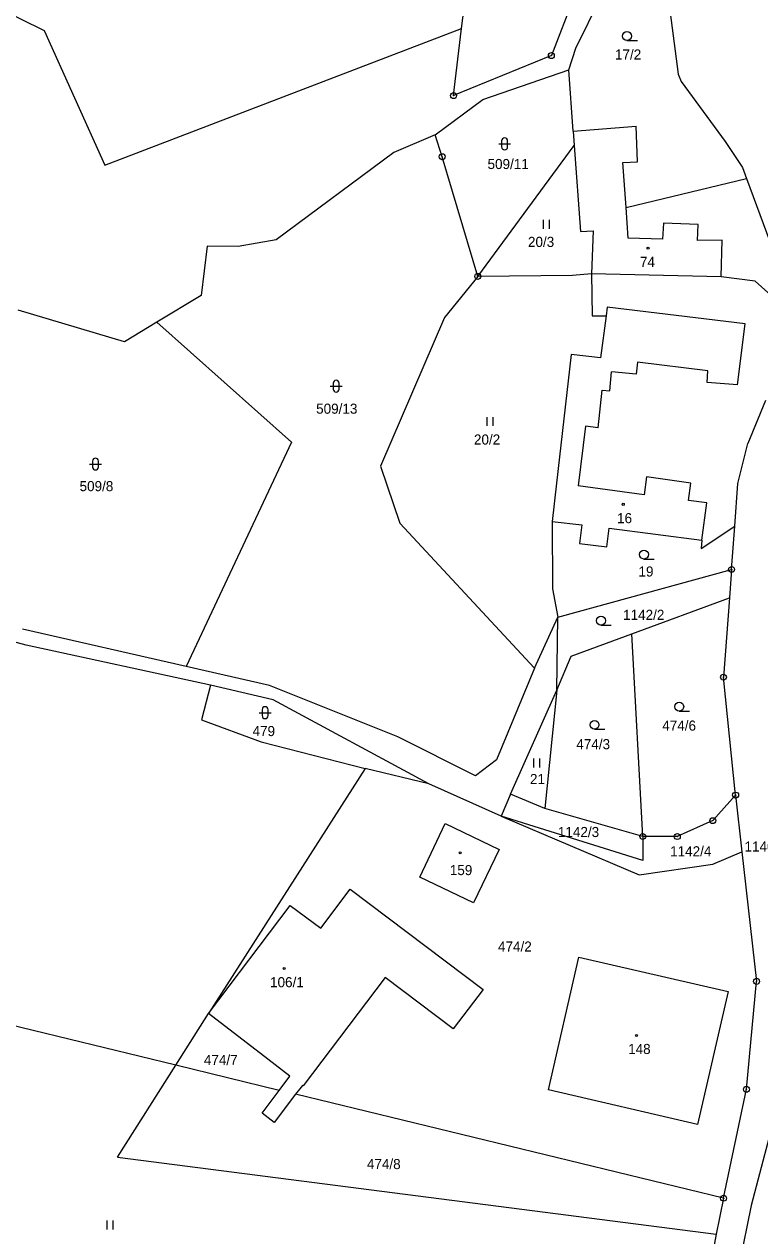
# Model space of a CAD drawing. Extents: x -765428 to -762163, y -1107632 to -1104975.
# Drawn here: x -764349.6 to -764225.6, y -1106238.6 to -1106034.3 of the extents above; entities that cross this region are included whole.
import ezdxf
from ezdxf.enums import TextEntityAlignment as Align

# ---------------------------------------------------------------- set-up
doc = ezdxf.new("R2010")
doc.units = 0
doc.header["$LTSCALE"] = 0.68
for name, color, linetype, lineweight in [('1', 7, 'Continuous', 25), ('3', 7, 'Continuous', 25), ('4', 7, 'Continuous', 13), ('5', 7, 'Continuous', 25), ('8', 7, 'Continuous', 25)]:
    doc.layers.add(name, color=color, linetype=linetype, lineweight=lineweight)
doc.layers.add('2', color=7, linetype='Continuous')

msp = doc.modelspace()

# ---------------------------------------------------------------- linework, layer by layer
at = {"layer": '1'}
for p, q in [((-764386.26, -1106015.6), (-764346.19, -1106035.37)), ((-764241.76, -1106024.33), (-764239.38, -1106042.72)), ((-764255.22, -1106025.18), (-764260.76, -1106039.59)), ((-764256.63, -1106038.31), (-764250.73, -1106026.32)), ((-764275.87, -1106035.01), (-764274.83, -1106026.42)), ((-764346.19, -1106035.37), (-764336, -1106058.05)), ((-764336, -1106058.05), (-764275.87, -1106035.01)), ((-764277.23, -1106046.34), (-764275.87, -1106035.01)), ((-764257.82, -1106042.01), (-764256.63, -1106038.31)), ((-764260.76, -1106039.59), (-764277.23, -1106046.34)), ((-764272.31, -1106046.98), (-764257.82, -1106042.01)), ((-764257.1, -1106052.32), (-764257.82, -1106042.01)), ((-764239.38, -1106042.72), (-764238.9, -1106043.94)), ((-764238.9, -1106043.94), (-764231.47, -1106054.08)), ((-764280.33, -1106052.95), (-764272.31, -1106046.98)), ((-764257.1, -1106052.32), (-764246.49, -1106051.47)), ((-764257.1, -1106052.32), (-764256.92, -1106054.72)), ((-764246.27, -1106057.51), (-764246.49, -1106051.47)), ((-764280.33, -1106052.95), (-764287.28, -1106055.92)), ((-764279.15, -1106056.64), (-764280.33, -1106052.95)), ((-764273.16, -1106076.81), (-764256.92, -1106054.72)), ((-764256.92, -1106054.72), (-764255.86, -1106069.27)), ((-764231.47, -1106054.08), (-764228.55, -1106058.47)), ((-764287.28, -1106055.92), (-764307.13, -1106070.66)), ((-764273.16, -1106076.81), (-764279.15, -1106056.64)), ((-764248.69, -1106057.63), (-764246.27, -1106057.51)), ((-764248.16, -1106065.18), (-764248.69, -1106057.63)), ((-764228.55, -1106058.47), (-764227.86, -1106060.33)), ((-764248.16, -1106065.18), (-764227.86, -1106060.33)), ((-764227.86, -1106060.33), (-764222.25, -1106075.51)), ((-764255.86, -1106069.27), (-764253.74, -1106069.13)), ((-764253.74, -1106069.13), (-764253.99, -1106076.4)), ((-764307.13, -1106070.66), (-764313.5, -1106071.77)), ((-764318.73, -1106071.72), (-764319.76, -1106080.03)), ((-764313.5, -1106071.77), (-764318.73, -1106071.72)), ((-764273.16, -1106076.81), (-764278.78, -1106083.72)), ((-764257.22, -1106076.65), (-764273.16, -1106076.81)), ((-764253.99, -1106076.4), (-764257.22, -1106076.65)), ((-764226.41, -1106077.61), (-764232.15, -1106076.86)), ((-764220.86, -1106082.63), (-764226.41, -1106077.61)), ((-764319.76, -1106080.03), (-764327.22, -1106084.54)), ((-764332.67, -1106087.84), (-764350.58, -1106082.49)), ((-764327.22, -1106084.54), (-764332.67, -1106087.84)), ((-764304.54, -1106104.76), (-764327.22, -1106084.54)), ((-764278.78, -1106083.72), (-764289.55, -1106108.83)), ((-764257.4, -1106089.99), (-764259.89, -1106111.66)), ((-764252.5, -1106090.52), (-764257.4, -1106089.99)), ((-764224.69, -1106097.76), (-764227.66, -1106104.99)), ((-764304.54, -1106104.76), (-764322.27, -1106142.59)), ((-764229.34, -1106111.75), (-764227.66, -1106104.99)), ((-764289.55, -1106108.83), (-764286.29, -1106118.41)), ((-764259.89, -1106111.66), (-764260.64, -1106118.12)), ((-764229.86, -1106118.94), (-764229.34, -1106111.75)), ((-764260.64, -1106118.12), (-764255.61, -1106118.7)), ((-764260.64, -1106118.12), (-764260.57, -1106129.47)), ((-764349.26, -1106138.97), (-764421.87, -1106120.22)), ((-764286.29, -1106118.41), (-764263.61, -1106142.87)), ((-764255.61, -1106118.7), (-764256.01, -1106121.83)), ((-764251.41, -1106122.38), (-764251.02, -1106119.28)), ((-764251.02, -1106119.28), (-764235.39, -1106121.3)), ((-764235.49, -1106122.7), (-764229.86, -1106118.94)), ((-764230.39, -1106126.22), (-764229.86, -1106118.94)), ((-764256.01, -1106121.83), (-764251.41, -1106122.38)), ((-764235.39, -1106121.3), (-764235.49, -1106122.7)), ((-764259.69, -1106134.29), (-764230.39, -1106126.22)), ((-764230.39, -1106126.22), (-764230.74, -1106131.01)), ((-764260.57, -1106129.47), (-764259.69, -1106134.29)), ((-764247.17, -1106137.09), (-764230.74, -1106131.01)), ((-764230.74, -1106131.01), (-764231.76, -1106144.38)), ((-764263.61, -1106142.87), (-764259.69, -1106134.29)), ((-764259.83, -1106146.59), (-764259.69, -1106134.29)), ((-764322.27, -1106142.59), (-764349.87, -1106136.31)), ((-764257.43, -1106140.83), (-764247.17, -1106137.09)), ((-764245.35, -1106171.24), (-764247.17, -1106137.09)), ((-764318.21, -1106145.71), (-764349.26, -1106138.97)), ((-764308.25, -1106145.78), (-764322.27, -1106142.59)), ((-764259.83, -1106146.59), (-764257.43, -1106140.83)), ((-764263.61, -1106142.87), (-764270.01, -1106158.31)), ((-764229.71, -1106164.26), (-764231.76, -1106144.38)), ((-764318.21, -1106145.71), (-764319.71, -1106151.55)), ((-764307.61, -1106148.22), (-764318.21, -1106145.71)), ((-764286.62, -1106154.42), (-764308.25, -1106145.78)), ((-764267.63, -1106164.13), (-764259.83, -1106146.59)), ((-764259.83, -1106146.59), (-764261.85, -1106166.52)), ((-764281.41, -1106162.39), (-764307.61, -1106148.22)), ((-764319.71, -1106151.55), (-764309.66, -1106155.3)), ((-764273.51, -1106161.01), (-764286.62, -1106154.42)), ((-764309.66, -1106155.3), (-764292.15, -1106159.8)), ((-764270.01, -1106158.31), (-764273.51, -1106161.01)), ((-764292.15, -1106159.8), (-764318.52, -1106201.08)), ((-764281.41, -1106162.39), (-764292.15, -1106159.8)), ((-764269.19, -1106167.84), (-764281.41, -1106162.39)), ((-764267.63, -1106164.13), (-764269.19, -1106167.84)), ((-764261.85, -1106166.52), (-764267.63, -1106164.13)), ((-764229.71, -1106164.26), (-764233.56, -1106168.57)), ((-764229.71, -1106164.26), (-764228.64, -1106173.83)), ((-764245.35, -1106171.24), (-764261.85, -1106166.52)), ((-764282.93, -1106178.11), (-764278.62, -1106169.07)), ((-764278.62, -1106169.07), (-764269.57, -1106173.41)), ((-764245.32, -1106175.31), (-764269.19, -1106167.84)), ((-764269.19, -1106167.84), (-764245.95, -1106177.72)), ((-764233.56, -1106168.57), (-764239.54, -1106171.26)), ((-764245.35, -1106171.24), (-764245.32, -1106175.31)), ((-764239.54, -1106171.26), (-764245.35, -1106171.24)), ((-764269.57, -1106173.41), (-764273.88, -1106182.44)), ((-764233.53, -1106175.89), (-764228.64, -1106173.83)), ((-764228.64, -1106173.83), (-764226.19, -1106195.67)), ((-764245.95, -1106177.72), (-764233.53, -1106175.89)), ((-764273.88, -1106182.44), (-764282.93, -1106178.11)), ((-764299.62, -1106186.7), (-764294.64, -1106180.14)), ((-764294.64, -1106180.14), (-764272.25, -1106197.06)), ((-764318.52, -1106201.08), (-764304.76, -1106182.85)), ((-764304.76, -1106182.85), (-764299.62, -1106186.7)), ((-764261.26, -1106213.98), (-764256.1, -1106191.6)), ((-764256.1, -1106191.6), (-764230.99, -1106197.36)), ((-764288.76, -1106195), (-764302.59, -1106213.28)), ((-764277.32, -1106203.68), (-764288.76, -1106195)), ((-764227.89, -1106213.86), (-764226.19, -1106195.67)), ((-764272.25, -1106197.06), (-764277.32, -1106203.68)), ((-764230.99, -1106197.36), (-764236.12, -1106219.78)), ((-764324.05, -1106209.8), (-764361.8, -1106200.63)), ((-764324.05, -1106209.8), (-764318.52, -1106201.08)), ((-764308.5, -1106208.77), (-764318.52, -1106201.08)), ((-764333.87, -1106225.3), (-764324.05, -1106209.8)), ((-764306.62, -1106214.04), (-764324.05, -1106209.8)), ((-764304.82, -1106211.66), (-764308.5, -1106208.77)), ((-764306.62, -1106214.04), (-764304.82, -1106211.66)), ((-764309.5, -1106217.88), (-764306.62, -1106214.04)), ((-764302.7, -1106213.21), (-764303.85, -1106214.71)), ((-764302.59, -1106213.28), (-764302.7, -1106213.21)), ((-764236.12, -1106219.78), (-764261.26, -1106213.98)), ((-764231.74, -1106232.23), (-764227.89, -1106213.86)), ((-764303.85, -1106214.71), (-764307.47, -1106219.45)), ((-764231.74, -1106232.23), (-764303.85, -1106214.71)), ((-764222.39, -1106215.5), (-764227.07, -1106233.48)), ((-764307.47, -1106219.45), (-764309.5, -1106217.88)), ((-764333.87, -1106225.3), (-764232.97, -1106238.29)), ((-764231.74, -1106232.23), (-764232.97, -1106238.29)), ((-764227.07, -1106233.48), (-764236.83, -1106280.39)), ((-764232.97, -1106238.29), (-764240.98, -1106279.02))]:
    msp.add_line(p, q, dxfattribs=at)
for points in [[(-764232.15, -1106076.86), (-764253.99, -1106076.4), (-764253.89, -1106083.44)], [(-764253.89, -1106083.44), (-764251.55, -1106083.45), (-764252.5, -1106090.52)]]:
    msp.add_lwpolyline(points, dxfattribs=at)
at = {"layer": '3'}
for p, q in [((-764248.013, -1106037.05), (-764246.263, -1106037.05)), ((-764269.631, -1106054.481), (-764267.629, -1106054.481)), ((-764269.131, -1106053.981), (-764269.131, -1106054.982)), ((-764268.129, -1106054.982), (-764268.129, -1106053.981)), ((-764262.061, -1106068.79), (-764262.061, -1106067.29)), ((-764261.06, -1106068.79), (-764261.06, -1106067.29)), ((-764298.021, -1106095.321), (-764296.019, -1106095.321)), ((-764297.521, -1106094.821), (-764297.521, -1106095.822)), ((-764296.519, -1106095.822), (-764296.519, -1106094.821)), ((-764271.561, -1106102.03), (-764271.561, -1106100.53)), ((-764270.56, -1106102.03), (-764270.56, -1106100.53)), ((-764338.061, -1106107.951), (-764338.061, -1106108.952)), ((-764337.059, -1106108.952), (-764337.059, -1106107.951)), ((-764338.561, -1106108.451), (-764336.559, -1106108.451)), ((-764245.163, -1106124.46), (-764243.413, -1106124.46)), ((-764252.403, -1106135.6), (-764250.653, -1106135.6)), ((-764309.991, -1106150.371), (-764307.989, -1106150.371)), ((-764309.491, -1106149.871), (-764309.491, -1106150.872)), ((-764308.489, -1106150.872), (-764308.489, -1106149.871)), ((-764239.213, -1106150.1), (-764237.463, -1106150.1)), ((-764253.483, -1106153.17), (-764251.733, -1106153.17)), ((-764263.711, -1106159.61), (-764263.711, -1106158.11)), ((-764262.71, -1106159.61), (-764262.71, -1106158.11)), ((-764335.601, -1106237.49), (-764335.601, -1106235.99)), ((-764334.6, -1106237.49), (-764334.6, -1106235.99))]:
    msp.add_line(p, q, dxfattribs=at)
for centre in [(-764248.0129, -1106036.2998), (-764245.1629, -1106123.7098), (-764252.4029, -1106134.8498), (-764239.2129, -1106149.3498), (-764253.4829, -1106152.4198)]:
    msp.add_circle(centre, 0.75, dxfattribs=at)
for centre, start, end in [((-764268.63, -1106053.9809), 0, 180), ((-764268.63, -1106054.9809), 180, 359.98789), ((-764297.02, -1106094.8209), 0, 180), ((-764297.02, -1106095.8209), 180, 359.98789), ((-764337.56, -1106107.9509), 0, 180), ((-764337.56, -1106108.9509), 180, 359.98789), ((-764308.99, -1106149.8709), 0, 180), ((-764308.99, -1106150.8709), 180, 359.98789)]:
    msp.add_arc(centre, 0.5, start, end, dxfattribs=at)
at = {"layer": '4'}
for p, q in [((-764247.79, -1106070.39), (-764248.16, -1106065.18)), ((-764241.84, -1106067.83), (-764242.02, -1106070.53)), ((-764236.03, -1106068.08), (-764241.84, -1106067.83)), ((-764236.13, -1106070.76), (-764236.03, -1106068.08)), ((-764242.02, -1106070.53), (-764247.79, -1106070.39)), ((-764231.97, -1106070.72), (-764236.13, -1106070.76)), ((-764232.15, -1106076.86), (-764231.97, -1106070.72)), ((-764251.36, -1106082.03), (-764251.55, -1106083.45)), ((-764228.09, -1106084.8), (-764251.36, -1106082.03)), ((-764229.41, -1106095.08), (-764228.09, -1106084.8)), ((-764246.25, -1106091.27), (-764246.49, -1106093.29)), ((-764234.37, -1106092.71), (-764246.25, -1106091.27)), ((-764246.49, -1106093.29), (-764250.6, -1106092.89)), ((-764234.52, -1106094.73), (-764234.37, -1106092.71)), ((-764229.41, -1106095.08), (-764234.52, -1106094.73)), ((-764252.88, -1106102.35), (-764252.22, -1106095.98)), ((-764255.02, -1106102.09), (-764256.24, -1106112.14)), ((-764252.88, -1106102.35), (-764255.02, -1106102.09)), ((-764245.1, -1106113.62), (-764256.24, -1106112.14)), ((-764244.7, -1106110.61), (-764245.1, -1106113.62)), ((-764237.25, -1106111.65), (-764244.7, -1106110.61)), ((-764237.66, -1106114.58), (-764237.25, -1106111.65)), ((-764234.58, -1106115.01), (-764237.66, -1106114.58)), ((-764235.39, -1106121.3), (-764234.58, -1106115.01))]:
    msp.add_line(p, q, dxfattribs=at)
msp.add_lwpolyline([(-764252.22, -1106095.98), (-764250.91, -1106096.11), (-764250.6, -1106092.89)], dxfattribs=at)
at = {"layer": '5'}
for centre in [(-764244.4668, -1106072.0692), (-764248.6368, -1106115.2392), (-764276.1268, -1106173.9992), (-764305.7568, -1106193.4992), (-764246.3968, -1106204.7892)]:
    msp.add_circle(centre, 0.175, dxfattribs=at)
at = {"layer": '8'}
for centre, radius in [((-764260.76, -1106039.5899), 0.5), ((-764260.76, -1106039.5899), 0.0303), ((-764277.23, -1106046.3399), 0.5), ((-764277.23, -1106046.3399), 0.0303), ((-764279.15, -1106056.6399), 0.5), ((-764279.15, -1106056.6399), 0.0303), ((-764273.16, -1106076.8099), 0.5), ((-764273.16, -1106076.8099), 0.0303), ((-764230.39, -1106126.2199), 0.5), ((-764230.39, -1106126.2199), 0.0303), ((-764231.76, -1106144.3799), 0.5), ((-764231.76, -1106144.3799), 0.0303), ((-764229.71, -1106164.2599), 0.5), ((-764229.71, -1106164.2599), 0.0303), ((-764233.56, -1106168.5699), 0.5), ((-764233.56, -1106168.5699), 0.0303), ((-764245.35, -1106171.2399), 0.5), ((-764245.35, -1106171.2399), 0.0303), ((-764239.54, -1106171.2599), 0.5), ((-764239.54, -1106171.2599), 0.0303), ((-764226.19, -1106195.6699), 0.5), ((-764226.19, -1106195.6699), 0.0303), ((-764227.89, -1106213.8599), 0.5), ((-764227.89, -1106213.8599), 0.0303), ((-764231.74, -1106232.2299), 0.5), ((-764231.74, -1106232.2299), 0.0303)]:
    msp.add_circle(centre, radius, dxfattribs=at)

# ---------------------------------------------------------------- texts
at = {"layer": '2'}
for s, p in [('17/2', (-764250.04, -1106040.255)), ('509/11', (-764271.51, -1106058.715)), ('20/3', (-764264.7, -1106071.845)), ('74', (-764245.83, -1106075.215)), ('20/2', (-764273.8, -1106105.165)), ('16', (-764249.69, -1106118.425)), ('19', (-764246.08, -1106127.415)), ('1142/2', (-764248.67, -1106134.725)), ('479', (-764311.1, -1106154.315)), ('474/6', (-764242.07, -1106153.395)), ('474/3', (-764256.55, -1106156.525)), ('21', (-764264.36, -1106162.405)), ('1140/3', (-764228.21, -1106173.785)), ('106/1', (-764308.15, -1106196.655)), ('148', (-764247.82, -1106207.915))]:
    msp.add_text(s, height=1.7, dxfattribs=at).set_placement(p)
for s, p in [('509/13', (-764296.91, -1106099.965)), ('509/8', (-764337.4, -1106113.025)), ('1142/3', (-764256.18, -1106171.335)), ('1142/4', (-764237.27, -1106174.585)), ('159', (-764275.969, -1106177.755)), ('474/2', (-764266.9, -1106190.645)), ('474/7', (-764316.46, -1106209.775)), ('474/8', (-764288.99, -1106227.315))]:
    msp.add_text(s, height=1.7, dxfattribs=at).set_placement(p, align=Align.CENTER)

doc.saveas('drawing.dxf')
